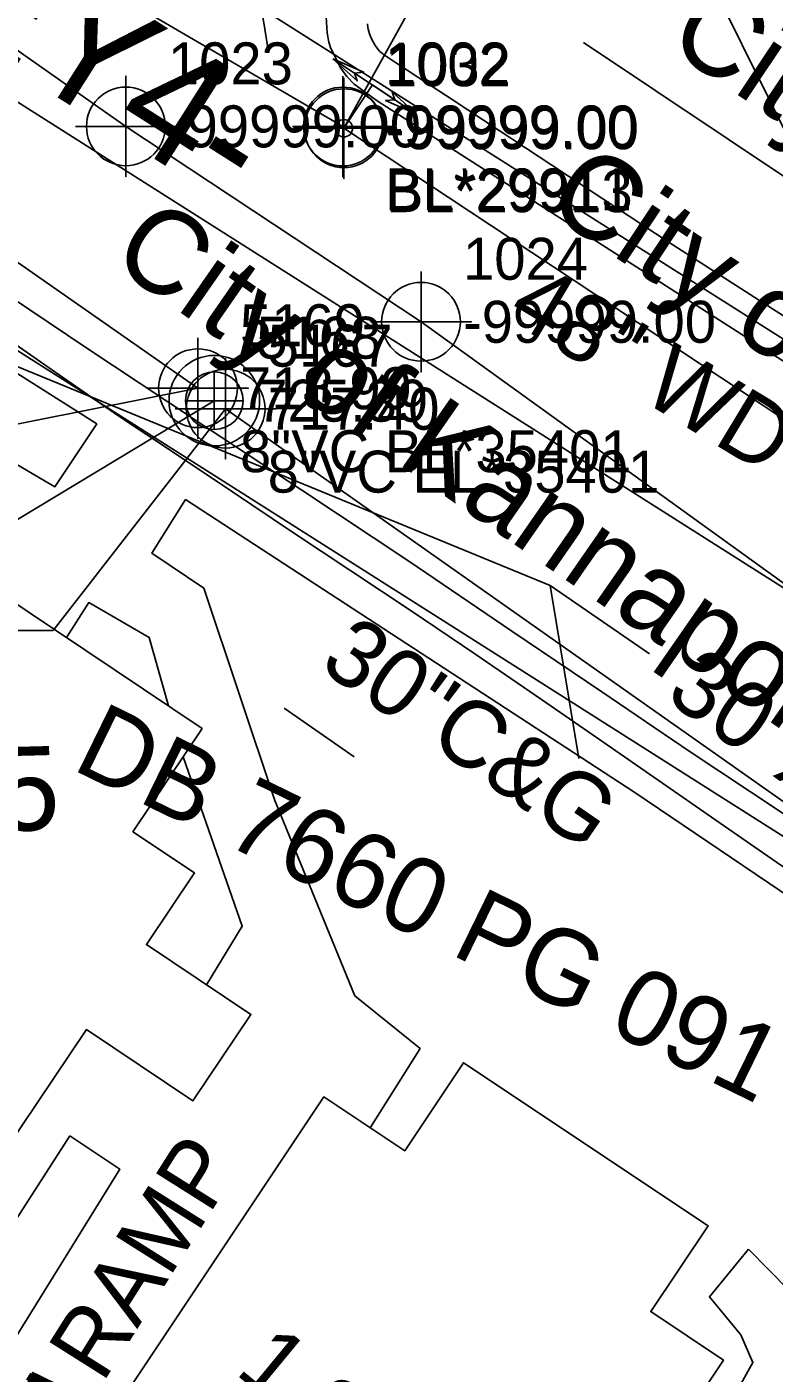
# Model space of a CAD drawing. Extents: x 1516784 to 1522736, y 634838 to 639369.
# Drawn here: x 1520197 to 1520241.5, y 637587.6 to 637667.8 of the extents above; entities that cross this region are included whole.
import ezdxf

# ---------------------------------------------------------------- set-up
doc = ezdxf.new("R2010")
doc.units = 0
for name, color, linetype in [('COGO Default Point Number', 7, 'Continuous'), ('CTL Supplemental Horizontal and Vertical Text', 7, 'Continuous'), ('Exist Building', 7, 'Continuous'), ('Exist Building Leader', 7, 'Continuous'), ('Exist Building Text', 7, 'Continuous'), ('Exist Environmental Wetland Boundary Cogo Number', 7, 'Continuous'), ('Exist Environmental Wetland Boundary Text', 7, 'Continuous'), ('Exist Horizontal Alignment Direction Label', 7, 'Continuous'), ('Exist Other Culture Area Outline', 7, 'Continuous'), ('Exist Other Culture Area Outline Text', 7, 'Continuous'), ('Exist Other Culture Sign CELL', 7, 'Continuous'), ('Exist Property Corner CELL', 7, 'Continuous'), ('Exist Property Deed Book Text', 7, 'Continuous'), ('Exist Property Owner Text', 7, 'Continuous'), ('Exist Right of Way Line', 7, 'Continuous'), ('Exist Roads Curbs Text', 7, 'Continuous'), ('Exist Roads Soil Text', 7, 'Continuous'), ('Exist Utilities Sanitary Sewer Manhole CELL', 7, 'Continuous'), ('Exist Utilities Sanitary Sewer Manhole Cogo Elevation', 7, 'Continuous'), ('Exist Utilities Sanitary Sewer Manhole Cogo Number', 7, 'Continuous'), ('Exist Utilities Sanitary Sewer Manhole Leader', 7, 'Continuous'), ('Exist Utilities Sanitary Sewer UG Line', 7, 'Continuous'), ('Exist Utilities Sanitary Sewer UG Line Cogo Comment', 7, 'Continuous'), ('Exist Utilities Sanitary Sewer UG Line Cogo Elevation', 7, 'Continuous'), ('Exist Utilities Sanitary Sewer UG Line Cogo Number', 7, 'Continuous'), ('Exist Utilities Sanitary Sewer UG Line Cogo Point CELL', 7, 'Continuous'), ('Exist Utilities Sanitary Sewer UG Line Leader', 7, 'Continuous'), ('Exist Utilities Water Change of Service SUE CELL', 7, 'Continuous'), ('Exist Utilities Water UG Line SUE LOS B', 7, 'Continuous'), ('Exist Utilities Water UG Line SUE LOS B Cogo Comment', 7, 'Continuous'), ('Exist Utilities Water UG Line SUE LOS B Cogo Elevation', 7, 'Continuous'), ('Exist Utilities Water UG Line SUE LOS B Cogo Number', 7, 'Continuous'), ('Exist Utilities Water UG Line SUE LOS B Cogo Point CELL', 7, 'Continuous'), ('Exist Utilities Water UG Line SUE LOS B Text', 7, 'Continuous'), ('Exist Utilities Water UG Line SUE LOS C', 7, 'Continuous'), ('Exist Utilities Water UG Line SUE LOS C Text', 7, 'Continuous'), ('Exist Vegetation Hedge Row', 7, 'Continuous'), ('Exist Vegetation Woods Line', 7, 'Continuous'), ('Scratch_Level_5', 7, 'Continuous')]:
    doc.layers.add(name, color=color, linetype=linetype)

msp = doc.modelspace()

# ---------------------------------------------------------------- linework, layer by layer
at = {"layer": 'COGO Default Point Number'}
for points in [[(1520216.608, 637668.831), (1520214.809, 637668.989), (1520214.902, 637667.41), (1520214.993, 637666.859), (1520215.114, 637666.467), (1520215.709, 637665.311), (1520216.072, 637664.807), (1520216.512, 637664.357), (1520217.888, 637663.356), (1520221.368, 637661.12), (1520229.744, 637655.753), (1520235.101, 637652.322), (1520239.586, 637649.442), (1520247.986, 637644.042), (1520252.374, 637641.222), (1520256.833, 637638.351), (1520261.417, 637635.386), (1520266.174, 637632.282), (1520271.034, 637629.077), (1520275.925, 637625.811), (1520280.751, 637622.572)], [(1520193.792, 637653.203), (1520200.547, 637648.672), (1520207.07, 637644.353), (1520213.388, 637640.18), (1520219.754, 637635.944), (1520225.898, 637631.79), (1520231.24, 637628.173), (1520236.516, 637624.606), (1520241.859, 637621.052), (1520247.607, 637617.137), (1520254.766, 637612.2), (1520259.442, 637608.938), (1520264.268, 637605.491), (1520270.007, 637601.312), (1520275.545, 637597.328), (1520281.463, 637593.109)]]:
    msp.add_lwpolyline(points, dxfattribs=at)
at = {"layer": 'Exist Building'}
for p, q in [((1520179.705, 637657.74), (1520201.191, 637644.135)), ((1520206.465, 637639.615), (1520233.206, 637622.183)), ((1520233.206, 637622.183), (1520255.168, 637607.31))]:
    msp.add_line(p, q, dxfattribs=at)
for points in [[(1520150.478, 637591.841), (1520179.545, 637635.19), (1520182.279, 637633.356), (1520186.681, 637639.92), (1520207.463, 637625.983), (1520203.341, 637619.839), (1520207.004, 637617.383), (1520204.144, 637613.121), (1520210.363, 637608.965), (1520206.899, 637603.809), (1520200.573, 637608.06), (1520186.981, 637587.837), (1520193.271, 637583.572), (1520183.626, 637569.357)], [(1520193.61, 637572.429), (1520214.702, 637604.049), (1520219.519, 637600.836), (1520223.016, 637606.08), (1520237.568, 637596.374), (1520234.159, 637591.262), (1520238.486, 637588.376), (1520218.957, 637559.098), (1520207.706, 637566.603), (1520206.006, 637564.054), (1520203.59, 637565.666), (1520201.636, 637562.736), (1520192.997, 637568.499), (1520194.995, 637571.497)]]:
    msp.add_lwpolyline(points, close=True, dxfattribs=at)
at = {"layer": 'Exist Building Leader'}
msp.add_line((1520194.221, 637648.449), (1520228.165, 637634.505), dxfattribs=at)
msp.add_lwpolyline([(1520229.885, 637624.205), (1520228.165, 637634.505), (1520234.09, 637630.428)], dxfattribs=at)
at = {"layer": 'Exist Environmental Wetland Boundary Cogo Number'}
for points in [[(1520217.304, 637667.943), (1520217.318, 637667.736), (1520217.336, 637667.626), (1520217.422, 637667.349), (1520217.569, 637667.013), (1520217.735, 637666.704), (1520217.919, 637666.432), (1520218.034, 637666.306), (1520218.312, 637666.07), (1520218.965, 637665.633), (1520220.298, 637664.771), (1520222.345, 637663.441), (1520225.141, 637661.598), (1520228.266, 637659.528), (1520231.301, 637657.517), (1520235.196, 637654.971), (1520240.905, 637651.295), (1520247.625, 637646.999), (1520254.553, 637642.592), (1520260.993, 637638.485), (1520266.245, 637635.088), (1520271.159, 637631.839), (1520276.584, 637628.18), (1520282.582, 637624.147)], [(1520195.748, 637649.286), (1520199.145, 637646.9), (1520202.511, 637644.588), (1520205.849, 637642.36), (1520209.268, 637640.073), (1520212.776, 637637.717), (1520216.312, 637635.366), (1520219.895, 637633.001), (1520223.698, 637630.439), (1520227.667, 637627.712), (1520231.302, 637625.196), (1520234.599, 637622.902), (1520238.028, 637620.527), (1520241.647, 637618.035), (1520245.336, 637615.518), (1520248.957, 637613.068), (1520251.815, 637611.145), (1520254.021, 637609.661), (1520256.95, 637607.636), (1520260.761, 637604.954), (1520265.039, 637601.891), (1520269.743, 637598.48), (1520275.032, 637594.635), (1520280.94, 637590.345)]]:
    msp.add_lwpolyline(points, dxfattribs=at)
at = {"layer": 'Exist Environmental Wetland Boundary Text'}
msp.add_line((1520102.118, 637723.161), (1520252.727, 637627.583), dxfattribs=at)
at = {"layer": 'Exist Other Culture Area Outline'}
msp.add_line((1520199.58, 637601.741), (1520192.191, 637590.227), dxfattribs=at)
for points in [[(1520201.191, 637644.135), (1520198.697, 637640.383), (1520172.398, 637655.83)], [(1520206.465, 637639.615), (1520204.46, 637636.429), (1520207.562, 637634.336), (1520211.789, 637621.696), (1520216.549, 637610.073), (1520220.436, 637606.926), (1520217.459, 637602.21)], [(1520199.384, 637631.401), (1520200.718, 637633.485), (1520204.31, 637631.412), (1520205.453, 637627.331)], [(1520206.336, 637624.303), (1520209.852, 637614.217), (1520207.725, 637610.728)], [(1520199.58, 637601.741), (1520202.573, 637599.741), (1520195.51, 637588.328), (1520192.191, 637590.227)]]:
    msp.add_lwpolyline(points, dxfattribs=at)
at = {"layer": 'Exist Other Culture Sign CELL'}
msp.add_line((1520216.506, 637624.298), (1520212.351, 637627.188), dxfattribs=at)
at = {"layer": 'Exist Property Corner CELL'}
msp.add_lwpolyline([(1520211.383, 637666.403), (1520210.604, 637671.342), (1520210.994, 637668.872), (1520208.524, 637668.483), (1520213.463, 637669.262)], dxfattribs=at)
at = {"layer": 'Exist Right of Way Line'}
for p, q in [((1520108.816, 637733.715), (1520259.424, 637638.137)), ((1520177.08, 637660.785), (1520246.029, 637617.029))]:
    msp.add_line(p, q, dxfattribs=at)
at = {"layer": 'Exist Utilities Sanitary Sewer Manhole CELL'}
msp.add_lwpolyline([(1520208.187, 637647.218), (1520208.187, 637643.793), (1520208.187, 637645.506), (1520209.9, 637645.506), (1520206.475, 637645.506)], dxfattribs=at)
for radius in [2.694, 1.712]:
    msp.add_circle((1520208.187, 637645.506), radius, dxfattribs=at)
at = {"layer": 'Exist Utilities Sanitary Sewer Manhole Leader'}
msp.add_lwpolyline([(1520208.187, 637645.506), (1520195.311, 637637.737), (1520189.311, 637637.737)], dxfattribs=at)
at = {"layer": 'Exist Utilities Sanitary Sewer UG Line'}
for p, q in [((1520207.214, 637646.246), (1519930.638, 637839.356)), ((1520289.339, 637588.278), (1520208.861, 637645.03))]:
    msp.add_line(p, q, dxfattribs=at)
at = {"layer": 'Exist Utilities Sanitary Sewer UG Line Cogo Point CELL'}
for points in [[(1520207.214, 637649.246), (1520207.214, 637643.246), (1520207.214, 637646.246), (1520210.214, 637646.246), (1520204.214, 637646.246)], [(1520208.861, 637648.03), (1520208.861, 637642.03), (1520208.861, 637645.03), (1520211.861, 637645.03), (1520205.861, 637645.03)]]:
    msp.add_lwpolyline(points, dxfattribs=at)
for centre in [(1520207.214, 637646.246), (1520208.861, 637645.03)]:
    msp.add_circle(centre, 2.344, dxfattribs=at)
at = {"layer": 'Exist Utilities Sanitary Sewer UG Line Leader'}
for points in [[(1520207.214, 637646.246), (1520194.119, 637643.66), (1520188.119, 637643.66)], [(1520208.861, 637645.03), (1520198.591, 637631.814), (1520192.591, 637631.814)]]:
    msp.add_lwpolyline(points, dxfattribs=at)
at = {"layer": 'Exist Utilities Water Change of Service SUE CELL'}
for p, q in [((1520220.216, 637662.572), (1520215.244, 637665.863)), ((1520215.899, 637661.73), (1520217.601, 637664.303)), ((1520217.601, 637664.303), (1520220.216, 637662.572)), ((1520215.899, 637661.73), (1520215.899, 637661.73))]:
    msp.add_line(p, q, dxfattribs=at)
for points in [[(1520215.244, 637665.863), (1520217.077, 637665.062), (1520216.537, 637665.007), (1520216.687, 637664.541)], [(1520220.216, 637662.572), (1520218.383, 637663.373), (1520218.923, 637663.428), (1520218.773, 637663.893)]]:
    msp.add_lwpolyline(points, close=True, dxfattribs=at)
msp.add_circle((1520215.899, 637661.73), 0.517, dxfattribs=at)
at = {"layer": 'Exist Utilities Water UG Line SUE LOS B'}
msp.add_line((1520215.899, 637661.73), (1520223.672, 637675.771), dxfattribs=at)
for points in [[(1520058.093, 637766.1), (1520070.156, 637757.523), (1520084.4, 637747.019), (1520110.673, 637728.217), (1520137.101, 637710.848), (1520149.44, 637702.911), (1520161.948, 637694), (1520183.738, 637680.301), (1520201.198, 637670.391), (1520215.84, 637661.831)], [(1520056.081, 637762.819), (1520067.746, 637754.398), (1520081.973, 637743.848), (1520118.868, 637719.004), (1520135.632, 637708.456), (1520148.046, 637700.761), (1520162.049, 637691.695), (1520182.817, 637678.896), (1520181.78, 637676.922), (1520184.323, 637675.247), (1520186.947, 637673.072), (1520202.923, 637661.839), (1520220.488, 637650.205), (1520248.024, 637630.34), (1520260.826, 637621.315), (1520277.716, 637609.588), (1520295.288, 637596.844), (1520296.583, 637593.254), (1520296.877, 637589.625)]]:
    msp.add_lwpolyline(points, dxfattribs=at)
at = {"layer": 'Exist Utilities Water UG Line SUE LOS B Cogo Point CELL'}
for points in [[(1520201.198, 637673.391), (1520201.198, 637667.391), (1520201.198, 637670.391), (1520204.198, 637670.391), (1520198.198, 637670.391)], [(1520202.923, 637664.839), (1520202.923, 637658.839), (1520202.923, 637661.839), (1520205.923, 637661.839), (1520199.923, 637661.839)], [(1520215.84, 637664.831), (1520215.84, 637658.831), (1520215.84, 637661.831), (1520218.84, 637661.831), (1520212.84, 637661.831)], [(1520215.899, 637664.73), (1520215.899, 637658.73), (1520215.899, 637661.73), (1520218.899, 637661.73), (1520212.899, 637661.73)], [(1520220.488, 637653.205), (1520220.488, 637647.205), (1520220.488, 637650.205), (1520223.488, 637650.205), (1520217.488, 637650.205)]]:
    msp.add_lwpolyline(points, dxfattribs=at)
for centre in [(1520202.923, 637661.839), (1520215.84, 637661.831), (1520215.899, 637661.73), (1520220.488, 637650.205)]:
    msp.add_circle(centre, 2.344, dxfattribs=at)
at = {"layer": 'Exist Utilities Water UG Line SUE LOS C'}
msp.add_line((1520215.899, 637661.73), (1520379.837, 637553.218), dxfattribs=at)
msp.add_lwpolyline([(1520230.152, 637666.84), (1520381.063, 637565.937), (1520393.904, 637576.302)], dxfattribs=at)
at = {"layer": 'Exist Vegetation Hedge Row'}
msp.add_lwpolyline([(1520283.88, 637631.935), (1520271.935, 637637.575), (1520254.201, 637649.626), (1520242.788, 637660.26), (1520236.394, 637673.192), (1520232.726, 637690.306), (1520227.057, 637698.555)], dxfattribs=at)
at = {"layer": 'Exist Vegetation Woods Line'}
msp.add_lwpolyline([(1520239.979, 637594.978), (1520244.789, 637590.1), (1520246.336, 637585.6), (1520241.754, 637577.303), (1520232.3, 637562.936), (1520228.249, 637558.519), (1520225.907, 637558.211), (1520223.522, 637560.532), (1520223.827, 637562.848), (1520230.955, 637573.26), (1520237.151, 637582.654), (1520240.244, 637588.241), (1520239.517, 637589.882), (1520237.651, 637592.139), (1520239.979, 637594.978)], dxfattribs=at)

# ---------------------------------------------------------------- texts
at = {"layer": 'CTL Supplemental Horizontal and Vertical Text'}
msp.add_text('BY-15', height=5, rotation=1.4959, dxfattribs=at).set_placement((1520180.452, 637619.475))
at = {"layer": 'Exist Building Text'}
for s, rotation, p in [('48" WD RET WALL', 328.92294, (1520225.463, 637650.435)), ('30"X12" CONC RET WALL', 324.59965, (1520234.913, 637627.783)), ('1 SBLKD', 320.45031, (1520209.346, 637587.623))]:
    msp.add_text(s, height=4, rotation=rotation, dxfattribs=at).set_placement(p)
at = {"layer": 'Exist Horizontal Alignment Direction Label'}
msp.add_text('-EY4-', height=7, rotation=327.60028, dxfattribs=at).set_placement((1520188.696, 637670.009))
at = {"layer": 'Exist Other Culture Area Outline Text'}
msp.add_text('39" RAMP', height=4, rotation=57.73938, dxfattribs=at).set_placement((1520196.547, 637579.047))
at = {"layer": 'Exist Property Deed Book Text'}
msp.add_text('DB 7660 PG 091', height=4.5, rotation=333.93772, dxfattribs=at).set_placement((1520199.627, 637623.596))
at = {"layer": 'Exist Property Owner Text'}
msp.add_text('MILES INVESTMENT PROP LLC', height=5, rotation=333.93772, dxfattribs=at).set_placement((1520148.283, 637606.135))
at = {"layer": 'Exist Roads Curbs Text'}
msp.add_text('30"C&G', height=4, rotation=325.50132, dxfattribs=at).set_placement((1520214.329, 637629.598))
at = {"layer": 'Exist Roads Soil Text'}
msp.add_text("10' BROKEN BST", height=4, rotation=61.61417, dxfattribs=at).set_placement((1520238.898, 637554.634))
at = {"layer": 'Exist Utilities Sanitary Sewer Manhole Cogo Elevation'}
msp.add_text('725.39', height=2.5, dxfattribs=at).set_placement((1520210.687, 637644.256))
at = {"layer": 'Exist Utilities Sanitary Sewer Manhole Cogo Number'}
msp.add_text('5168', height=2.5, dxfattribs=at).set_placement((1520210.687, 637648.006))
at = {"layer": 'Exist Utilities Sanitary Sewer UG Line Cogo Comment'}
for s, p in [('8"VC BL*35401', (1520209.714, 637641.246)), ('8"VC EL*35401', (1520211.361, 637640.03))]:
    msp.add_text(s, height=2.5, dxfattribs=at).set_placement(p)
at = {"layer": 'Exist Utilities Sanitary Sewer UG Line Cogo Elevation'}
for s, p in [('718.99', (1520209.714, 637644.996)), ('717.40', (1520211.361, 637643.78))]:
    msp.add_text(s, height=2.5, dxfattribs=at).set_placement(p)
at = {"layer": 'Exist Utilities Sanitary Sewer UG Line Cogo Number'}
for s, p in [('5169', (1520209.714, 637648.746)), ('5167', (1520211.361, 637647.53))]:
    msp.add_text(s, height=2.5, dxfattribs=at).set_placement(p)
at = {"layer": 'Exist Utilities Water UG Line SUE LOS B Cogo Comment'}
for s, p in [('BL*29911', (1520218.34, 637656.831)), ('BL*29913', (1520218.399, 637656.73))]:
    msp.add_text(s, height=2.5, dxfattribs=at).set_placement(p)
at = {"layer": 'Exist Utilities Water UG Line SUE LOS B Cogo Elevation'}
for p in [(1520205.423, 637660.589), (1520218.34, 637660.581), (1520218.399, 637660.48), (1520222.988, 637648.955)]:
    msp.add_text('-99999.00', height=2.5, dxfattribs=at).set_placement(p)
at = {"layer": 'Exist Utilities Water UG Line SUE LOS B Cogo Number'}
for s, p in [('1023', (1520205.423, 637664.339)), ('1002', (1520218.34, 637664.331)), ('1032', (1520218.399, 637664.23)), ('1024', (1520222.988, 637652.705))]:
    msp.add_text(s, height=2.5, dxfattribs=at).set_placement(p)
at = {"layer": 'Exist Utilities Water UG Line SUE LOS B Text'}
msp.add_text('City of Kannapolis, 6" DIP', height=5, rotation=325.22859, dxfattribs=at).set_placement((1520201.854, 637653.739))
at = {"layer": 'Exist Utilities Water UG Line SUE LOS C Text'}
for s, rotation, p in [('City of Kannapolis, Unknown Type 6"', 326.23248, (1520234.957, 637666.634)), ('City of Kannapolis, Unknown Type 2"', 326.49911, (1520227.737, 637656.892))]:
    msp.add_text(s, height=5, rotation=rotation, dxfattribs=at).set_placement(p)
at = {"layer": 'Scratch_Level_5'}
msp.add_text('COLUMN LOCATION', height=500, rotation=335.03733, dxfattribs=at).set_placement((1516680.966, 637558.941))

doc.saveas('drawing.dxf')
